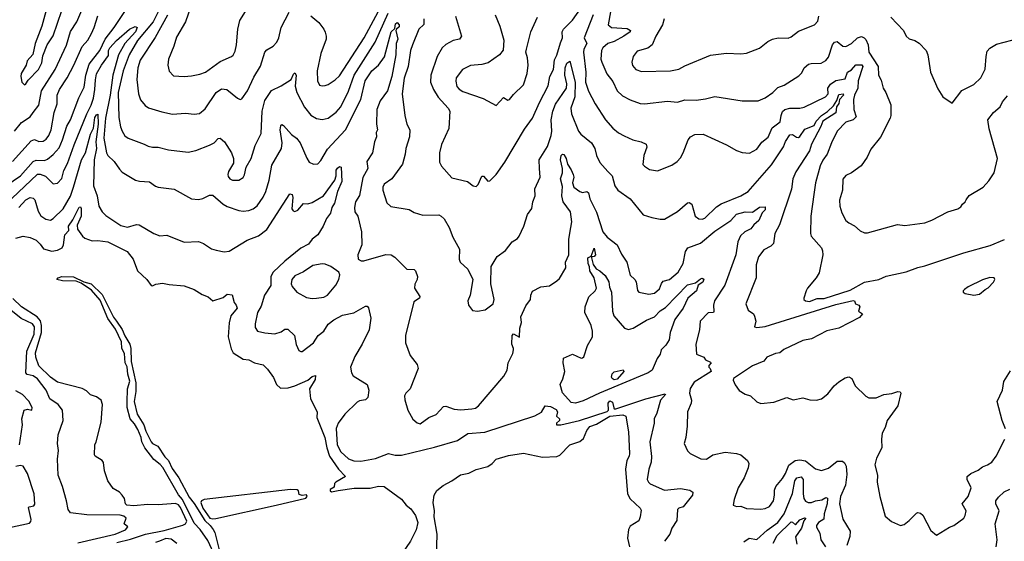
# Model space of a CAD drawing. Extents: x 1246230 to 1426786, y 660032 to 763141.
# Tile 552 of 566: x 1368742 to 1375586, y 726524 to 730150. Entities that reach past the tile are written whole.
import ezdxf

# ---------------------------------------------------------------- set-up
doc = ezdxf.new("R2010")
doc.units = 0

msp = doc.modelspace()

# ---------------------------------------------------------------- linework, layer by layer
at = {"layer": '0CON10XD'}
for points in [[(1368705.4, 729374.6), (1368754.3, 729435.7), (1368815.3, 729474.7), (1368834.6, 729505), (1368874.6, 729555), (1368892.9, 729655), (1368988.1, 729805), (1369065.9, 729974.1), (1369095, 730067.5), (1369138.4, 730135), (1369215, 730317.1)], [(1368646, 728996), (1368747.9, 729065), (1368836.3, 729163.7), (1368855, 729172.6), (1368915, 729172.2), (1368935, 729180), (1368975, 729213.6), (1369015, 729260.4), (1369039.3, 729315), (1369069.4, 729410.6), (1369095.4, 729455), (1369152.7, 729607.3), (1369188.7, 729681.3), (1369200.3, 729765), (1369225, 729842.1), (1369299.5, 729935), (1369335.2, 730015), (1369398, 730095), (1369477.1, 730215)], [(1368941.9, 730275), (1368895.5, 730104.5), (1368850, 729985), (1368832.6, 729907.4), (1368794.3, 729865), (1368785.6, 729834.4), (1368752.9, 729775), (1368749.2, 729755), (1368757.5, 729715), (1368775, 729696.7), (1368785, 729703.3), (1368799.5, 729730.5), (1368872.9, 729805), (1368895, 729850), (1368902, 729898), (1368932.5, 729975), (1368975, 730038.8), (1369035.5, 730215)], [(1369709.7, 730215), (1369669.2, 730135), (1369560.2, 730005), (1369503.8, 729905), (1369461.7, 729795), (1369426, 729645), (1369431.3, 729471.3), (1369442.9, 729405), (1369454.3, 729375), (1369473.6, 729343.6), (1369495, 729325.7), (1369606.2, 729285), (1369635, 729270), (1369665, 729263.1), (1369705, 729262.9), (1369775.6, 729245.6), (1369911.7, 729228.3), (1369965, 729240), (1370061.7, 729278.3), (1370092.5, 729295), (1370122.5, 729325), (1370135, 729326), (1370165, 729302), (1370213.3, 729225), (1370227.5, 729185), (1370228, 729152), (1370193.6, 729095), (1370187.5, 729075), (1370190.4, 729060.4), (1370201.9, 729045), (1370220, 729035), (1370265, 729035.6), (1370295, 729054.3), (1370305, 729071.2), (1370315.6, 729124.4), (1370351.4, 729185), (1370378.5, 729275), (1370420.4, 729359.6), (1370426.6, 729515), (1370445, 729588.5), (1370493, 729657), (1370559.3, 729690.7), (1370629.3, 729735), (1370645, 729772.5), (1370655, 729781.1), (1370663.1, 729765), (1370657.6, 729687.6), (1370667.3, 729645), (1370722.4, 729542.4), (1370765, 729485.8), (1370805, 729464.3), (1370845, 729455.6), (1370886.2, 729465), (1370942.4, 729507.6), (1370974.7, 729545.3), (1371027.3, 729652.7), (1371066, 729765), (1371212.4, 729995), (1371303.3, 730195)], [(1369929.3, 730235), (1369895, 730135.7), (1369831.6, 730028.4), (1369813.8, 729965), (1369777.1, 729875), (1369770.5, 729835), (1369781.7, 729791.7), (1369810.9, 729760.9), (1369885, 729754.4), (1369935, 729760.5), (1369995, 729771.8), (1370033.5, 729786.5), (1370135, 729858.9), (1370215, 729894), (1370225.6, 729904.4), (1370239.3, 729930.7), (1370249.5, 729975), (1370258.9, 730085), (1370271.1, 730145), (1370323.1, 730225)], [(1371770.6, 730175), (1371812.5, 730035), (1371800, 730015), (1371755, 730005.7), (1371703.3, 729976.7), (1371677.5, 729955), (1371644.3, 729895), (1371600, 729765), (1371598.5, 729715), (1371618.5, 729665), (1371651.8, 729611.8), (1371721.4, 729535), (1371731.4, 729515), (1371725.5, 729394.5), (1371675, 729282.5), (1371660.6, 729225), (1371660.2, 729160.2), (1371675, 729132), (1371745, 729052), (1371855.5, 729025.5), (1371895, 728996), (1371915, 728990), (1371930, 729005), (1371955, 729063.1), (1371965, 729062.5), (1371995, 729027.5), (1372010.8, 729029.2), (1372052.9, 729075), (1372115, 729160), (1372250.5, 729389.5), (1372307.5, 729465), (1372354.5, 729575), (1372415, 729690), (1372426.5, 729755), (1372451.5, 729805), (1372458.5, 729871.5), (1372476, 729904), (1372500.3, 729990.3), (1372514.4, 730025), (1372512.8, 730065), (1372521.8, 730085), (1372585, 730146.2), (1372669.1, 730265)], [(1368691.5, 729165), (1368821.4, 729308.6), (1368845, 729317.1), (1368875, 729303.8), (1368905, 729304.6), (1368925, 729318.5), (1368945, 729345.6), (1368960, 729385), (1368980.3, 729505), (1369002.2, 729565), (1369002.3, 729625), (1369017.5, 729665), (1369070.7, 729745), (1369118.6, 729835), (1369175.2, 729964.8), (1369215, 730007.8), (1369241.5, 730055), (1369260.4, 730095), (1369283.8, 730176.2)], [(1369769.2, 730180.8), (1369682.9, 730027.1), (1369580.1, 729869.9), (1369561.8, 729815), (1369555.4, 729735.4), (1369568, 729635), (1369582.4, 729592.4), (1369613.3, 729553.2), (1369637.6, 729537.6), (1369729.4, 729509.4), (1369805, 729493.5), (1369895, 729500.4), (1369955, 729492.9), (1369990.8, 729499.2), (1370030.4, 729529.6), (1370106.4, 729645), (1370145, 729669.3), (1370180.8, 729665), (1370255, 729604), (1370275, 729596), (1370285, 729600.8), (1370325.4, 729655), (1370368.5, 729751.5), (1370415, 729826.2), (1370446.3, 729923.7), (1370460.5, 729939.5), (1370503.8, 729965), (1370530, 729995), (1370543.8, 730025), (1370558.8, 730095), (1370615, 730203.3)], [(1370765, 730176.9), (1370821.7, 730131.7), (1370855.8, 730085), (1370865, 730062.5), (1370873.1, 730035), (1370871.1, 730015), (1370835.6, 729915), (1370809.2, 729795), (1370812.5, 729725), (1370826.7, 729695), (1370845, 729690), (1370865, 729693.1), (1370885, 729699.4), (1370935, 729731.8), (1370965, 729760.5), (1371136.6, 730025), (1371232.7, 730205)], [(1371550.4, 730155), (1371552.2, 730117.8), (1371516.7, 730085), (1371472.1, 729975), (1371459.6, 729935), (1371442.5, 729825), (1371415.4, 729744.6), (1371401.1, 729635), (1371418.6, 729485), (1371433.1, 729425), (1371453.8, 729385), (1371451.4, 729335), (1371425.5, 729255), (1371421.9, 729215), (1371402.9, 729145), (1371328.6, 729045), (1371275, 729007.1), (1371265.5, 728985), (1371266.5, 728965), (1371295, 728876.2), (1371321.3, 728851.3), (1371449.7, 728829.7), (1371485, 728808.8), (1371545, 728791.2), (1371655, 728793.1), (1371672, 728785), (1371692, 728765), (1371728, 728705), (1371752.5, 728637.5), (1371800, 728555), (1371797.1, 728485), (1371803.1, 728465), (1371856.7, 728415), (1371891.2, 728345), (1371874, 728235), (1371857.5, 728195), (1371861.2, 728165), (1371888.8, 728128.8), (1371925, 728124.5), (1371976.7, 728133.3), (1372032.5, 728175), (1372039.3, 728205), (1372017.8, 728315), (1372020, 728435), (1372060, 728505), (1372119.2, 728545), (1372165.8, 728605), (1372201.9, 728628.1), (1372214.5, 728645.5), (1372247.1, 728715), (1372271.2, 728795), (1372301.2, 728838.8), (1372308.8, 728885), (1372324, 728925), (1372322, 728975), (1372360.8, 729055), (1372354.1, 729115.9), (1372352.7, 729175), (1372411, 729269), (1372435.8, 729344.2), (1372440.7, 729375), (1372436.2, 729455), (1372447.7, 729515), (1372466.5, 729563.5), (1372542.1, 729675), (1372545.7, 729705), (1372531, 729765), (1372533.3, 729815), (1372545, 729847.3), (1372565, 729861.9), (1372603, 729715), (1372600, 729615), (1372574.1, 729535), (1372577.1, 729495), (1372625.5, 729375), (1372643.5, 729353.5), (1372717.1, 729295), (1372739.1, 729255), (1372752.5, 729205), (1372775, 729158), (1372830.5, 729095), (1372860, 729065), (1372879.4, 728995), (1372900, 728965), (1372985.4, 728905.4), (1373075, 728794.2), (1373135, 728774.3), (1373195, 728762.5), (1373225, 728762.9), (1373315, 728815.8), (1373385, 728876), (1373395, 728878.8), (1373415, 728867.5), (1373438, 728785), (1373463.3, 728765), (1373485, 728763.1), (1373505, 728770), (1373585, 728849.4), (1373618.8, 728871.2), (1373755.8, 728925), (1373805, 728955.5), (1373967.7, 729142.3), (1374052.6, 729267.4), (1374065.7, 729304.3), (1374095, 729349.2), (1374115, 729351.8), (1374142.8, 729332.8), (1374155, 729332.2), (1374165, 729338.6), (1374199.8, 729390.2), (1374265, 729415.5), (1374278.7, 729445), (1374314.9, 729485.1), (1374358.4, 729511.6), (1374399.4, 729550.6), (1374421.6, 729588.4), (1374435, 729629.1), (1374465.3, 729635.3), (1374468.9, 729625), (1374441.1, 729595), (1374435, 729567.5), (1374420.9, 729545), (1374416.3, 729503.7), (1374324.3, 729445.7), (1374311.5, 729408.5), (1374245.3, 729285), (1374231.4, 729238.6), (1374136.4, 729093.6), (1374117.1, 729045), (1374107.2, 728972.8), (1374022.7, 728725), (1373991.9, 728665), (1373981.2, 728595), (1373963.8, 728575), (1373915, 728550.8), (1373878.3, 728501.7), (1373861.1, 728445), (1373860.5, 728355), (1373789.4, 728175), (1373805, 728132), (1373842, 728105), (1373849.6, 728089.6), (1373859.5, 728055), (1373848.8, 728015), (1373865, 728010), (1373925, 728017.7), (1374415, 728169.8), (1374535, 728198), (1374546.2, 728196.2), (1374552.5, 728175), (1374576.1, 728166.1), (1374582.5, 728155), (1374572.5, 728125), (1374600, 728105), (1374580.5, 728079.5)], [(1372048, 730185), (1372079.2, 730105), (1372107.4, 730007.4), (1372102.4, 729937.6), (1372078.1, 729905), (1371999, 729851), (1371955, 729837.8), (1371875, 729830.9), (1371819.2, 729805), (1371776.4, 729745), (1371773.9, 729723.9), (1371780.9, 729685), (1371796.7, 729666.7), (1371822, 729652), (1371963, 729603), (1372055, 729554.4), (1372105, 729608.6), (1372135, 729591.2), (1372146.7, 729595), (1372175, 729631.2), (1372245, 729696.7), (1372269.2, 729775), (1372276.9, 729835), (1372271.4, 729885), (1372260.8, 729925), (1372264, 729945), (1372295.8, 730065), (1372342, 730168)], [(1372727.9, 730185), (1372664.7, 730025), (1372684.5, 729985), (1372664, 729945), (1372660.3, 729925), (1372676.6, 729785), (1372675.8, 729715.8), (1372695, 729653.8), (1372742.5, 729565), (1372813.9, 729453.9), (1372865, 729395.7), (1372905, 729364.4), (1372943.7, 729343.7), (1373005, 729316), (1373061.7, 729301.7), (1373097.5, 729285), (1373102.5, 729265), (1373080.8, 729205), (1373074.5, 729144.5), (1373085, 729131.2), (1373119.7, 729109.7), (1373175, 729100), (1373275, 729140), (1373311.4, 729165), (1373335, 729190.8), (1373353.3, 729225), (1373389.1, 729315), (1373405.6, 729335), (1373435, 729352.7), (1373493.4, 729353.4), (1373655, 729280), (1373725, 729240), (1373765, 729227.5), (1373815, 729222.5), (1373865, 729251.2), (1373901.3, 729298.7), (1373945, 729334), (1373972.6, 729397.4), (1374029.3, 729440.7), (1374034.7, 729485), (1374045, 729512.2), (1374060.8, 729525), (1374095.3, 729535.3), (1374164, 729536), (1374195, 729542.5), (1374343.1, 729615), (1374361.2, 729635), (1374360.8, 729675), (1374378.5, 729701.5), (1374415, 729727.3), (1374480.5, 729739.5), (1374495.4, 729784.6), (1374525, 729800.8), (1374553.9, 729836.1), (1374595, 729837), (1374603.2, 729825), (1374570.1, 729725), (1374569, 729675), (1374544.8, 729625), (1374537.2, 729595), (1374540.6, 729525), (1374557.3, 729475), (1374536.2, 729453.8), (1374485, 729438.8), (1374424.6, 729375), (1374385, 729294), (1374355.5, 729215), (1374325, 729172.9), (1374307.3, 729135), (1374274.5, 729015), (1374261.5, 728935), (1374241.1, 728785), (1374238.1, 728665), (1374244.2, 728645), (1374314.7, 728564.7), (1374323.1, 728543.1), (1374324.6, 728515), (1374298.5, 728391.5), (1374277.8, 728355), (1374218, 728285), (1374208, 728265), (1374193.9, 728213.9), (1374193.8, 728205), (1374203.3, 728195), (1374231.2, 728191.2), (1374285, 728212.7), (1374335, 728212.6), (1374515, 728271.1), (1374615.4, 728324.6), (1374715, 728345.2), (1374765, 728366.9), (1374905, 728397.1), (1374985, 728428.6), (1375035, 728438.7), (1375305, 728530.4), (1375488.4, 728581.6), (1375587, 728623)], [(1372849.1, 730205), (1372833.1, 730115), (1372856.7, 730095), (1372965, 730088), (1372988.1, 730075), (1372984.4, 730065), (1372941.1, 730035), (1372875, 729999.5), (1372829.4, 729985), (1372795, 729955.6), (1372786.5, 729935), (1372781.1, 729875), (1372787.8, 729855), (1372822.9, 729772.9), (1372865, 729720.8), (1372894.4, 729655), (1372931.7, 729621.7), (1372985, 729593.5), (1373055, 729568.5), (1373085, 729564.5), (1373245, 729583.5), (1373315, 729575.8), (1373365, 729594), (1373445, 729590), (1373509.7, 729600.3), (1373575, 729616), (1373765, 729586.9), (1373875, 729585.6), (1373923.7, 729606.3), (1373978, 729645), (1374012, 729678), (1374055, 729695.6), (1374159.1, 729760.9), (1374178.9, 729781.1), (1374195.6, 729814.4), (1374225, 729840.8), (1374243.4, 729846.6), (1374312.8, 729847.2), (1374345, 729866.7), (1374365, 729890.8), (1374391.8, 729975), (1374405, 729994), (1374425, 729997.5), (1374465, 729966.9), (1374485, 729963.5), (1374524.7, 729985.3), (1374565, 730024.3), (1374594.1, 730034.1), (1374613.3, 730025), (1374622.7, 730012.7), (1374640.6, 729975), (1374645.5, 729925), (1374709.2, 729825), (1374712.9, 729765), (1374730.5, 729730.5), (1374744, 729675), (1374763.8, 729645), (1374797.9, 729557.9), (1374798.6, 729485), (1374793.3, 729465), (1374726.6, 729333.4), (1374659.1, 729250.9), (1374632, 729195), (1374592, 729135), (1374525, 729085.8), (1374485, 729066.2), (1374465, 729042.5), (1374460.8, 728965), (1374441.9, 728895), (1374442.5, 728855), (1374457.4, 728807.4), (1374484, 728755), (1374505, 728737.1), (1374545, 728716.9), (1374585, 728681.4), (1374615, 728668.6), (1374635, 728668.6), (1374845, 728726), (1374895, 728720), (1375035, 728738.8), (1375083, 728757), (1375195, 728815.6), (1375264.5, 728835.5), (1375285, 728850), (1375295, 728867.5), (1375315, 728883.3), (1375321.4, 728898.6), (1375342.1, 728927.9), (1375438.8, 728985), (1375479.3, 729030.7), (1375515.6, 729085), (1375538.1, 729185), (1375481.7, 729391.7), (1375472.2, 729455), (1375511.4, 729505), (1375558, 729545), (1375575, 729578.8), (1375608.3, 729621.7)], [(1373222.2, 730155), (1373210, 730115), (1373163.3, 730035), (1373138.1, 729975), (1373107.9, 729952.1), (1373035, 729930.8), (1373005.7, 729895), (1372997.1, 729855), (1373001.7, 729831.7), (1373024, 729805), (1373065, 729789.1), (1373265, 729793.6), (1373325, 729807.3), (1373365, 729829.4), (1373545, 729904.2), (1373655, 729917.1), (1373755, 729912.5), (1373795, 729918), (1373885, 729952), (1373942, 729998), (1373974.1, 730015.9), (1374013.4, 730023.4), (1374085, 730022.5), (1374105, 730030), (1374155, 730071.5), (1374268, 730115), (1374290.5, 730139.5), (1374297.1, 730175)], [(1374797.3, 730167.3), (1374885.5, 730075.5), (1374904.5, 730034.5), (1374925, 730018), (1374965, 730005.8), (1374995, 729987.5), (1375042.5, 729935), (1375055.5, 729905.5), (1375074.3, 729785), (1375125, 729670), (1375160, 729615), (1375225, 729570), (1375291.1, 729658.9), (1375375, 729700.8), (1375422.5, 729745), (1375454.3, 729805.7), (1375460, 729895), (1375468.3, 729931.7), (1375485, 729952.5), (1375531.1, 729978.9), (1375691.4, 730021.4)], [(1368643.8, 728865), (1368865, 729076.3), (1368885, 729076.2), (1368921.7, 729061.7), (1368975, 729008.5), (1369005, 729013.3), (1369035, 729045.8), (1369048.1, 729101.9), (1369075, 729150.8), (1369120, 729280), (1369208.4, 729495), (1369238.8, 729555), (1369255.5, 729604.5), (1369265.1, 729664.9), (1369267.9, 729732.1), (1369276.5, 729773.5), (1369311, 729835), (1369358.6, 729901.4), (1369360, 729935), (1369368.4, 729955), (1369414, 730005), (1369504.9, 730085.1), (1369545, 730103), (1369559, 730095), (1369547.5, 730065), (1369471.9, 729985), (1369429, 729905), (1369388.9, 729765), (1369370.5, 729625), (1369338, 729465), (1369327.2, 729327.2), (1369344.3, 729224.3), (1369355, 729206.7), (1369398.6, 729165), (1369435, 729111.2), (1369455, 729090), (1369545.6, 729035.6), (1369575, 729027.1), (1369645, 729022), (1369685, 728993.3), (1369705, 728986), (1369815, 728972.9), (1369935, 728906), (1369985, 728900.8), (1370015, 728907.5), (1370060.3, 728929.7), (1370085, 728930), (1370156.7, 728866.7), (1370185, 728851.5), (1370265, 728822.7), (1370295, 728819.1), (1370335, 728823.8), (1370365, 728834.5), (1370392.7, 728857.3), (1370434, 728916), (1370453.1, 728955), (1370476.2, 729035), (1370495, 729140), (1370562.8, 729255), (1370565.7, 729295), (1370552.4, 729385), (1370558.1, 729411.9), (1370565, 729422), (1370575, 729415.7), (1370631.7, 729351.7), (1370665, 729326.5), (1370690.9, 729295), (1370737.1, 729187.1), (1370755, 729160.8), (1370785, 729145.7), (1370815, 729148.6), (1370835, 729170.6), (1370880.3, 729249.7), (1371006.6, 729385), (1371113.7, 729595), (1371143.8, 729725), (1371190, 729795), (1371235.6, 729835), (1371277.9, 729892.1), (1371324.8, 730065), (1371350, 730090), (1371355, 730120.8), (1371365, 730130), (1371380.6, 730115), (1371378.6, 730101.4), (1371360, 730085), (1371357.5, 730075), (1371369.4, 730015), (1371359.5, 729985), (1371356.2, 729906.2), (1371328.8, 729755), (1371298.3, 729655), (1371248.4, 729585), (1371223.3, 729525), (1371221.8, 729425), (1371229.4, 729385), (1371220.9, 729365), (1371221.5, 729335), (1371207.8, 729302.2), (1371194.4, 729225), (1371154, 729165), (1371161.2, 729115), (1371127.2, 729052.8), (1371102.8, 728927.2), (1371076.9, 728885), (1371068.5, 728845), (1371072.5, 728815), (1371092.5, 728785), (1371116.9, 728675), (1371120.6, 728585), (1371093.3, 728515), (1371095.7, 728485.7), (1371115, 728474.4), (1371135, 728473.5), (1371287.1, 728517.1), (1371325, 728515.8), (1371350.3, 728500.3), (1371432.5, 728415), (1371483.6, 728413.6), (1371493.6, 728403.6), (1371506.2, 728365), (1371505.8, 728345), (1371489.1, 728310.9), (1371486.5, 728285), (1371523.6, 728225), (1371520.6, 728215), (1371481.1, 728188.9), (1371423.1, 727955), (1371424.3, 727905), (1371456.7, 727815), (1371504.1, 727754.1), (1371510.8, 727725), (1371455.7, 727585), (1371425.4, 727554.6), (1371416.9, 727535), (1371418.3, 727508.3), (1371440, 727435), (1371475, 727373.8), (1371505, 727346.7), (1371525, 727340), (1371585.5, 727384.5), (1371636, 727405), (1371688, 727462), (1371705, 727462.9), (1371761.9, 727441.9), (1371808.2, 727438.2)], [(1369115.9, 728985), (1369170.7, 729175), (1369198.8, 729225), (1369234.2, 729355), (1369253.9, 729395), (1369265, 729470), (1369275, 729488.8), (1369285, 729492.5), (1369286.7, 729423.3), (1369271.9, 729301.9), (1369275.4, 729255), (1369258.7, 729175), (1369254.7, 728995), (1369280.8, 728925), (1369292.9, 728855), (1369314.6, 728814.6), (1369339.8, 728789.8), (1369445, 728718.5), (1369492.1, 728707.9), (1369553.6, 728726.4), (1369572.5, 728725), (1369675, 728663.8), (1369715, 728647.5), (1369765, 728653.3), (1369883.9, 728603.9), (1369985, 728607.5), (1370020, 728595), (1370075, 728558), (1370107.6, 728547.6), (1370163, 728537), (1370198.3, 728541.7), (1370322.6, 728617.4), (1370401.3, 728648.7), (1370459.3, 728690.7), (1370619.5, 728940.5), (1370635, 728935.5), (1370641, 728915), (1370632.5, 728835), (1370642.1, 728822.1), (1370655, 728816.9), (1370675, 728826.4), (1370715, 728871.4), (1370745, 728870), (1370775, 728879.2), (1370852.9, 728925), (1370931.5, 729035), (1370942.7, 729065), (1370942.4, 729105), (1370951.1, 729118.9), (1370965, 729130.6), (1370976.1, 729126.1), (1370980, 729025), (1370950.3, 728955), (1370929.2, 728875), (1370911.5, 728845), (1370903.1, 728805), (1370875, 728769.2), (1370851.1, 728715), (1370814.4, 728655), (1370775, 728624.7), (1370749.3, 728590.7), (1370695, 728562.5), (1370585, 728472.6), (1370503.3, 728395), (1370487.3, 728365), (1370486.6, 728303.4), (1370444.6, 728235), (1370420.8, 728159.2), (1370394, 728115), (1370377.5, 728035), (1370379.5, 728009.5), (1370395.9, 727985.9), (1370445, 727973.1), (1370515, 727965.5), (1370559.8, 727980.2), (1370585, 727998.6), (1370605, 727999.5), (1370652.9, 727955), (1370663.2, 727893.2), (1370681.5, 727851.5), (1370695, 727842.5), (1370705.5, 727844.5), (1370783.8, 727905), (1370815.6, 727954.4), (1370855.4, 727984.6), (1370885, 728032.9), (1370926, 728064), (1370985, 728095.6), (1371065, 728112.9), (1371145, 728158.6), (1371158.3, 728158.3), (1371167.2, 728147.2), (1371183.8, 728075), (1371170.8, 727995), (1371123.1, 727895), (1371071.2, 727808.8), (1371041.9, 727735), (1371048.6, 727695), (1371060, 727675), (1371157.1, 727615), (1371168.1, 727575), (1371161.4, 727525), (1371145, 727507.1), (1371105, 727500.8), (1371088.8, 727491.2), (1371001.5, 727408.5), (1370954.6, 727345), (1370941.3, 727308.7), (1370948.7, 727195), (1370975, 727147.3), (1371027.5, 727097.5), (1371065, 727084.2), (1371112.1, 727082.1), (1371215, 727098.9), (1371305, 727134.2), (1371352.3, 727122.3), (1371395, 727122.4), (1371625, 727177.8), (1371785, 727225.8), (1371857.3, 727272.7), (1371975, 727282.4), (1372323.5, 727396.5), (1372368.9, 727421.1), (1372395, 727465.6), (1372430.9, 727460.9), (1372471.2, 727441.2), (1372480, 727425), (1372472.5, 727395), (1372493.3, 727375), (1372493.3, 727365), (1372473.3, 727345), (1372472.5, 727335), (1372504.5, 727334.5), (1372632.5, 727365), (1372825, 727427), (1372834.2, 727435.8), (1372832.5, 727485), (1372845, 727501.4), (1372862.5, 727492.5), (1372870.9, 727450.9), (1372874.7, 727444.7), (1372885, 727444.4), (1373095, 727514.4), (1373228.4, 727548.4), (1373231.1, 727545), (1373195.3, 727505), (1373171.4, 727415), (1373152.9, 727375), (1373152.2, 727345), (1373121.4, 727215), (1373134.1, 727114.1), (1373130.6, 727075), (1373115.4, 727025), (1373104.3, 726955), (1373112, 726935), (1373124.6, 726924.6), (1373225, 726879.6), (1373335, 726891.8), (1373399.7, 726879.7), (1373421.4, 726865), (1373418.9, 726845), (1373355, 726764.3), (1373325, 726755.6), (1373315, 726746.2), (1373311.1, 726668.9), (1373276.2, 726615), (1373260.8, 726575), (1373224.1, 726524.1)], [(1371808.2, 727438.2), (1371885.9, 727444.1), (1371909.7, 727450.3), (1371931.9, 727465), (1372107, 727673), (1372130, 727715), (1372136.9, 727765), (1372169.2, 727830.8), (1372174.4, 727855), (1372175.3, 727865.3), (1372161.8, 727895), (1372166.1, 727953.9), (1372175, 727967.5), (1372216.1, 727943.9), (1372219.4, 728005), (1372230, 728045), (1372225.7, 728085), (1372259.7, 728160.3), (1372292.5, 728205), (1372295.7, 728235), (1372306.8, 728263.2), (1372365, 728293.8), (1372425, 728300), (1372475.8, 728334.2), (1372495, 728350), (1372539.2, 728425), (1372537.1, 728465), (1372560, 728515), (1372559.1, 728625), (1372574.1, 728705), (1372579.2, 728745), (1372571.6, 728815), (1372519, 728885), (1372510.6, 728925), (1372515, 728990), (1372500.7, 729045), (1372514.4, 729085), (1372514.8, 729114.8), (1372500.5, 729175), (1372505.6, 729205), (1372515, 729215.6), (1372525, 729214), (1372540, 729185), (1372549.6, 729145), (1372576.4, 729106.4), (1372589.8, 729075), (1372593, 729055), (1372584.8, 729015), (1372595, 728986.7), (1372635, 728955.6), (1372655, 728950), (1372685, 728956.2), (1372695, 728946.7), (1372704.6, 728905), (1372752.2, 728812.2), (1372795, 728674.5), (1372825, 728637.3), (1372894.3, 728585), (1372925, 728521.2), (1372962.2, 728465), (1372985, 728373.8), (1373018.6, 728345), (1373027.1, 728327.1), (1373037.5, 728267.5), (1373046.9, 728256.9), (1373115, 728241.5), (1373155, 728248.9), (1373189.6, 728280.4), (1373203, 728317), (1373215, 728331.9), (1373260, 728345), (1373319.6, 728395), (1373352.9, 728455), (1373371.3, 728538.7), (1373385.6, 728565), (1373475, 728597.6), (1373575, 728680.9), (1373685, 728754.6), (1373725, 728798.1), (1373785, 728814.7), (1373835, 728811.5), (1373885, 728846.2), (1373925, 728848.8), (1373925, 728828.8), (1373903.2, 728806.8), (1373880.9, 728755), (1373845.2, 728724.8), (1373823.4, 728696.6), (1373782.3, 728675), (1373752.3, 728647.7), (1373734.1, 728605.9), (1373720, 728515), (1373709.7, 728490.2), (1373642.9, 728305), (1373572.2, 728195), (1373564.4, 728165), (1373568.2, 728121.8), (1373564.3, 728115.7), (1373527.9, 728112.1), (1373471.1, 728055), (1373468, 727995), (1373441.4, 727895), (1373445.7, 727825.7), (1373497.5, 727805), (1373510, 727785), (1373545, 727770), (1373547.5, 727765), (1373533.3, 727746.7), (1373532.5, 727735), (1373542.5, 727725), (1373548.8, 727705), (1373430.5, 727629.5), (1373402.6, 727587.4), (1373398, 727555), (1373412.5, 727505), (1373410, 727485), (1373384.3, 727425), (1373382.5, 727325), (1373372.5, 727245), (1373361.2, 727205), (1373385, 727152.5), (1373403.3, 727135), (1373476.8, 727096.8), (1373516, 727096), (1373561.2, 727125), (1373645, 727143.3), (1373724.3, 727134.3), (1373754.3, 727124.3), (1373801.2, 727085), (1373811.2, 727065), (1373805.8, 727035), (1373777.1, 726965), (1373736, 726895), (1373709.2, 726815), (1373702, 726775), (1373725, 726765.6), (1373755, 726768), (1373795, 726751.9), (1373895, 726746.9), (1373925, 726751.9), (1373955, 726766.9), (1373981.2, 726805), (1373989.6, 726845), (1373989.3, 726880.7), (1373997.8, 726905), (1374045, 726960.6), (1374065.8, 726995), (1374087.5, 727052.5), (1374133.3, 727086.7), (1374165, 727090), (1374205, 727084), (1374275, 727028.2), (1374315, 727015.5), (1374365, 727032.2), (1374425, 727081.4), (1374460.7, 727080.7), (1374475, 727070), (1374487.1, 727047.1), (1374492.4, 726987.6), (1374481.9, 726915), (1374448.5, 726835), (1374440.8, 726785), (1374465, 726678.8), (1374514.5, 726595), (1374512, 726558), (1374492.2, 726495)], [(1368736.4, 728845), (1368785, 728897.3), (1368815, 728914.5), (1368835, 728909.4), (1368847.4, 728897.4), (1368869.9, 728819.9), (1368887.5, 728787.5), (1368923.6, 728763.6), (1368955, 728757.7), (1368975, 728767.8), (1369045, 728834.4), (1369095.5, 728924.5), (1369115.9, 728985)], [(1368715, 728631.6), (1368765, 728644.4), (1368815, 728636), (1368855, 728618), (1368885, 728589.4), (1368907.3, 728557.3), (1368965, 728541.4), (1369005, 728547.2), (1369037.6, 728565), (1369045.9, 728584.1), (1369055.4, 728655), (1369084.1, 728685), (1369081.1, 728715), (1369111.3, 728758.7), (1369155, 728848.1), (1369165, 728848.8), (1369168.2, 728838.2), (1369168.3, 728785), (1369140.9, 728720.9), (1369143.3, 728693.3), (1369177.5, 728645), (1369195, 728630.6), (1369245, 728612.7), (1369285, 728615.5), (1369355, 728605.3), (1369488.1, 728538.1), (1369529.5, 728485), (1369561.2, 728405), (1369624.8, 728344.8), (1369655, 728302.5), (1369665, 728300), (1369688.6, 728311.4), (1369735, 728318.6), (1369781.7, 728308.3), (1369885, 728301.2), (1369955.6, 728275.6), (1370010.7, 728240.7), (1370052.7, 728222.7), (1370085, 728196.7), (1370155, 728218), (1370185, 728241.2), (1370218.3, 728238.3), (1370232.5, 728185), (1370247.5, 728165), (1370253.3, 728145), (1370209.2, 728090.8), (1370196.7, 728043.3), (1370192, 727945), (1370211.1, 727861.1), (1370225.6, 727835), (1370295, 727790.9), (1370335, 727785.5), (1370375, 727765.6), (1370435, 727751.4), (1370465, 727720.6), (1370505, 727662.5), (1370526.7, 727615), (1370555, 727589.4), (1370608.9, 727591.1), (1370655.5, 727604.5), (1370745, 727644.3), (1370775, 727670.6), (1370796.9, 727676.9), (1370795, 727648), (1370756.9, 727585), (1370763.5, 727515), (1370809.2, 727425), (1370808, 727385), (1370864, 727245), (1370876.7, 727175), (1370895.5, 727115.5), (1370958.6, 727025), (1371007.5, 726975), (1370940, 726935), (1370930, 726925), (1370928.3, 726901.7), (1370900, 726885), (1370900, 726875), (1370908.3, 726868.3), (1370956.4, 726876.4), (1371066.6, 726893.4), (1371177.4, 726892.6), (1371235, 726906.4), (1371275, 726904.4), (1371396.2, 726816.2), (1371429.4, 726775), (1371460.1, 726750.1), (1371494, 726704), (1371508.9, 726655), (1371497.4, 726605), (1371459.2, 726525), (1371402.8, 726445)], [(1372605, 727484.6), (1372575, 727490), (1372515, 727556), (1372498, 727615), (1372517.3, 727652.7), (1372532.2, 727705), (1372518.9, 727765), (1372523.1, 727796.9), (1372585, 727825.7), (1372645, 727798), (1372655, 727798.8), (1372662.9, 727807.1), (1372689.6, 727885), (1372724.6, 727945), (1372724, 727985), (1372714.7, 728025), (1372670.4, 728115), (1372672.3, 728155), (1372697.5, 728222.5), (1372743.3, 728265), (1372751.2, 728285), (1372735.4, 728355), (1372704.3, 728405), (1372703, 728433), (1372692.8, 728455), (1372692.2, 728495), (1372714.5, 728505.5), (1372735, 728560.8), (1372744.5, 728515), (1372735, 728503.2), (1372718.3, 728501.7), (1372715.7, 728494.3), (1372727.3, 728447.3), (1372748.1, 728418.1), (1372775, 728403.8), (1372810.9, 728370.9), (1372836.8, 728326.8), (1372841.6, 728291.6), (1372855.9, 728255), (1372863.4, 728125), (1372872.2, 728092.2), (1372945, 728006.2), (1372975, 727995.9), (1373005.6, 728005), (1373098.3, 728061.7), (1373155.5, 728084.5), (1373195, 728125.9), (1373231, 728149), (1373385, 728306.7), (1373439.4, 728320.6), (1373475, 728349.4), (1373485, 728352.9), (1373497.2, 728347.2), (1373490, 728325), (1373458.8, 728305), (1373446.2, 728265), (1373386.4, 728213.6), (1373355, 728145.6), (1373295.9, 728065), (1373264.7, 727975.3), (1373256.1, 727925), (1373232.9, 727887.1), (1373200.8, 727855), (1373193.1, 727825), (1373174.3, 727795.7), (1373138.2, 727715), (1373109.7, 727695), (1372771.2, 727555), (1372659.5, 727500.5), (1372605, 727484.6)], [(1370775, 728212.1), (1370805, 728214.6), (1370855, 728222.3), (1370881.9, 728235), (1370940, 728305), (1370960.6, 728345), (1370967, 728377), (1370961.2, 728395), (1370905, 728434.4), (1370865, 728450), (1370845, 728452.2), (1370779, 728441), (1370715, 728397.7), (1370655, 728370), (1370632.5, 728345), (1370630, 728315), (1370635.4, 728295.4), (1370668.6, 728255), (1370735, 728220), (1370775, 728212.1)], [(1370103.9, 726413.9), (1370050.3, 726530.3), (1369996.9, 726606.9), (1369955, 726650), (1369874.2, 726814.2), (1369845, 726847.3), (1369736.6, 727036.6), (1369718.4, 727058.4), (1369675, 727092), (1369611.2, 727175), (1369591.3, 727215), (1369586.8, 727246.8), (1369562, 727302), (1369540.1, 727340.1), (1369510.2, 727375), (1369488.7, 727455), (1369489.4, 727490.6), (1369491.2, 727585), (1369507.2, 727637.2), (1369493.1, 727685), (1369487.8, 727737.8), (1369474, 727765), (1369469.5, 727829.5), (1369451.4, 727865), (1369450.3, 727910.3), (1369407.8, 727997.8), (1369355, 728073.8), (1369301, 728201), (1369241, 728271), (1369169.2, 728319.2), (1369135, 728332.2), (1369040, 728335), (1368998.8, 728345), (1369008.8, 728355), (1369035, 728364.3), (1369115, 728362.7), (1369188.5, 728328.5), (1369238.1, 728315), (1369315, 728240.5), (1369392.6, 728082.6), (1369415.6, 728054.4), (1369455, 727997.5), (1369472.8, 727952.8), (1369508.1, 727895), (1369514.7, 727865), (1369517.3, 727775), (1369549.8, 727625), (1369549.5, 727565), (1369537.9, 727495), (1369557.2, 727407.2), (1369605, 727333.9), (1369619.2, 727289.2), (1369655.3, 727215.3), (1369665, 727204.2), (1369701.6, 727185), (1369751, 727111), (1369775.7, 727085), (1369800.9, 727030.9), (1369848.5, 726965), (1369920.3, 726830.3), (1369955, 726787), (1370029.2, 726669.2), (1370066.5, 726635), (1370086.1, 726606.1), (1370097.2, 726585), (1370130.3, 726455)], [(1375375, 728236.2), (1375415, 728242.5), (1375452.5, 728275), (1375475, 728286.2), (1375511.2, 728325), (1375520, 728345), (1375515.8, 728355.8), (1375485, 728358.9), (1375435, 728342.5), (1375335, 728294.3), (1375308.8, 728275), (1375300, 728265), (1375300, 728255), (1375315, 728246.7), (1375375, 728236.2)], [(1369145, 726514.5), (1369405.7, 726575), (1369477.5, 726605), (1369492.5, 726625), (1369467.5, 726645), (1369482.5, 726685), (1369465, 726698.8), (1369440, 726705), (1369208.7, 726708.7), (1369095, 726722.3), (1369077.5, 726745), (1369067.9, 726805), (1369038.1, 726905), (1369009.5, 726985), (1369003.3, 727095), (1369010.8, 727155), (1369004.4, 727205), (1369008.1, 727265), (1369043.1, 727365), (1369038.6, 727435), (1369008, 727475), (1368952.2, 727515), (1368925.4, 727575), (1368865, 727653.3), (1368835, 727674.2), (1368794.4, 727684.4), (1368784.7, 727695), (1368792.3, 727845), (1368841.1, 727965), (1368845, 728015.5), (1368830, 728035), (1368752.7, 728072.7), (1368645, 728159)], [(1369417.5, 726515), (1369511.7, 726538.3), (1369616.7, 726575), (1369745, 726600.5), (1369875, 726636), (1369895, 726646.2), (1369904.2, 726665), (1369859.6, 726759.6), (1369845, 726776.9), (1369825, 726786.8), (1369705, 726776.8), (1369630.1, 726779.9), (1369535, 726769.7), (1369486, 726776), (1369476.9, 726785), (1369471.2, 726821.2), (1369453.8, 726845), (1369435, 726865.8), (1369392.4, 726892.4), (1369355.4, 726945), (1369331.1, 727015), (1369325, 727072.5), (1369315, 727086), (1369266.7, 727115), (1369262, 727125), (1369263.8, 727195), (1369273.8, 727215), (1369307.4, 727352.6), (1369316.5, 727475), (1369307.5, 727505), (1369275, 727529.3), (1369235, 727541.8), (1369205, 727570.8), (1369176.1, 727586.1), (1369005, 727630.4), (1368955, 727665.2), (1368875.3, 727745), (1368854.5, 727805), (1368850.6, 727835), (1368892.2, 727975), (1368894.2, 728025), (1368886.7, 728056.7), (1368864.1, 728084.1), (1368755, 728153), (1368695, 728213)], [(1374580.5, 728079.5), (1374437.1, 728005), (1374353.7, 727986.3), (1374245, 727932.2), (1374185, 727919.6), (1374053.5, 727856.5), (1374025, 727833.8), (1373995, 727829.8), (1373935.9, 727805), (1373915, 727777.4), (1373836, 727745), (1373703.8, 727655), (1373702, 727645), (1373715, 727612.5), (1373742.3, 727572.3), (1373785, 727546.2), (1373822.5, 727535), (1373865, 727493.3), (1373895, 727481.2), (1373985, 727492.5), (1374075, 727524), (1374118.3, 727508.3), (1374185, 727521.4), (1374235, 727507.1), (1374280, 727505), (1374315, 727515.7), (1374359.6, 727550.4), (1374402.9, 727605), (1374436.4, 727633.6), (1374479.5, 727660.5), (1374505, 727667.1), (1374525.6, 727655.6), (1374550, 727605), (1374625, 727533.3), (1374645, 727522), (1374695, 727522.5), (1374750, 727545), (1374805, 727550.8), (1374846, 727566), (1374863.3, 727563.3), (1374866.2, 727555), (1374845.8, 727465), (1374771.4, 727365), (1374757.5, 727315), (1374737.9, 727275), (1374732.5, 727235), (1374736.2, 727175), (1374698, 727102), (1374687.3, 727055), (1374704, 726985), (1374702.5, 726935), (1374720.6, 726835), (1374757.9, 726697.9), (1374801.7, 726661.7), (1374865, 726633.3), (1374889.2, 726640.8), (1374925, 726669.2), (1374975, 726718.8), (1374985, 726724), (1375005, 726719.2), (1375020.8, 726705), (1375075, 726600), (1375115, 726566.2), (1375205, 726622), (1375236.7, 726635), (1375304.3, 726685.7), (1375315.5, 726704.5), (1375322.5, 726735), (1375294.3, 726785), (1375336, 726835), (1375356, 726895), (1375329.4, 726955), (1375327.5, 726975), (1375353.3, 726996.7), (1375405, 727017.8), (1375435, 727041.9), (1375470, 727055), (1375499.4, 727075), (1375530.5, 727115), (1375590, 727235)], [(1372875, 727647.7), (1372860.4, 727655), (1372855.9, 727665), (1372861.4, 727688.6), (1372875, 727701.9), (1372936.6, 727716.6), (1372940.6, 727705), (1372895, 727650.5), (1372875, 727647.7)], [(1375595.5, 727305), (1375572.1, 727365), (1375536.4, 727495), (1375573.6, 727575), (1375582.2, 727635), (1375630.5, 727709.5)], [(1368740, 727195), (1368760.8, 727335), (1368757.5, 727375), (1368773.3, 727435), (1368795, 727443.3), (1368825, 727436.7), (1368827.8, 727455), (1368805, 727499.5), (1368760.9, 727545), (1368715, 727569.3)], [(1371639, 726415), (1371644.2, 726575), (1371622.9, 726695), (1371625.4, 726735), (1371616.7, 726795), (1371622.2, 726845), (1371642, 726878), (1371685, 726912.5), (1371746.4, 726943.6), (1371805, 726985.3), (1371865, 726998.5), (1371915, 727022.9), (1371995, 727045.3), (1372025.2, 727064.8), (1372054.7, 727095.3), (1372138.8, 727121.2), (1372245, 727136.2), (1372375, 727109.1), (1372475, 727112.9), (1372496.4, 727123.6), (1372565.5, 727194.5), (1372635, 727218.6), (1372660.7, 727239.3), (1372684.5, 727295), (1372705, 727322.7), (1372751.2, 727338.8), (1372845, 727393.3), (1372935, 727404.5), (1372955.8, 727395), (1372973.5, 727285), (1372981.1, 727135), (1372978.7, 727115), (1372962.4, 727085), (1372953.4, 727025), (1372967.3, 726855), (1372985, 726818.9), (1373054.5, 726754.5), (1373060.9, 726740.9), (1373055, 726693.3), (1373045, 726665.7), (1372985, 726628.5), (1372973.6, 726606.4), (1372967.7, 726545), (1372981.5, 726485)], [(1368530.3, 726590.3), (1368809.2, 726650.9), (1368818.9, 726661.1), (1368821.1, 726675), (1368801.7, 726758.3), (1368807.5, 726765), (1368839.1, 726770.9), (1368846.6, 726783.4), (1368841.1, 726855), (1368796.7, 726995), (1368765, 727045.8), (1368745, 727050.8), (1368715, 727043.3)], [(1373775, 726520), (1373813.3, 726545), (1373865, 726537.3), (1373938, 726602), (1374012.9, 726655), (1374055.7, 726715), (1374113.5, 726856.5), (1374129.2, 726945), (1374145, 726966.4), (1374175, 726972.6), (1374188.8, 726955), (1374188.4, 726855), (1374192.7, 726822.7), (1374204.1, 726804.1), (1374223.7, 726793.7), (1374245, 726793.5), (1374275, 726805.8), (1374317.6, 726812.4), (1374345, 726828.9), (1374357.2, 726825), (1374354.8, 726784.8), (1374334.8, 726715), (1374332.7, 726677.3), (1374295, 726654.4), (1374280, 726635), (1374281.5, 726621.5), (1374305, 726580), (1374310.5, 726535), (1374342.9, 726485)], [(1370085, 726680.1), (1370105, 726683.7), (1370525, 726774.4), (1370730, 726825), (1370740, 726835), (1370735, 726847.5), (1370705, 726842.5), (1370685, 726850), (1370680, 726875), (1370671.7, 726881.7), (1370625, 726883.3), (1370025, 726814.6), (1370005, 726805.2), (1370000.6, 726795), (1370014.9, 726755), (1370063.9, 726685), (1370085, 726680.1)], [(1375530.5, 726485), (1375536.6, 726535), (1375523.9, 726646.1), (1375551.3, 726735), (1375526.8, 726785), (1375527.6, 726805), (1375545, 726831.6), (1375585, 726868.5), (1375625, 726886.4)], [(1373978.5, 726511.5), (1374008.1, 726565), (1374105, 726658.9), (1374115, 726657.3), (1374135, 726638.5), (1374165, 726673.4), (1374196.8, 726686.8), (1374206.5, 726685), (1374192.5, 726667.5), (1374176.6, 726615), (1374134.6, 726555), (1374144.2, 726505)], [(1369835, 726509), (1369795, 726540), (1369757.3, 726542.7), (1369714.3, 726525.7), (1369685, 726516)]]:
    msp.add_lwpolyline(points, dxfattribs=at)

doc.saveas('drawing.dxf')
